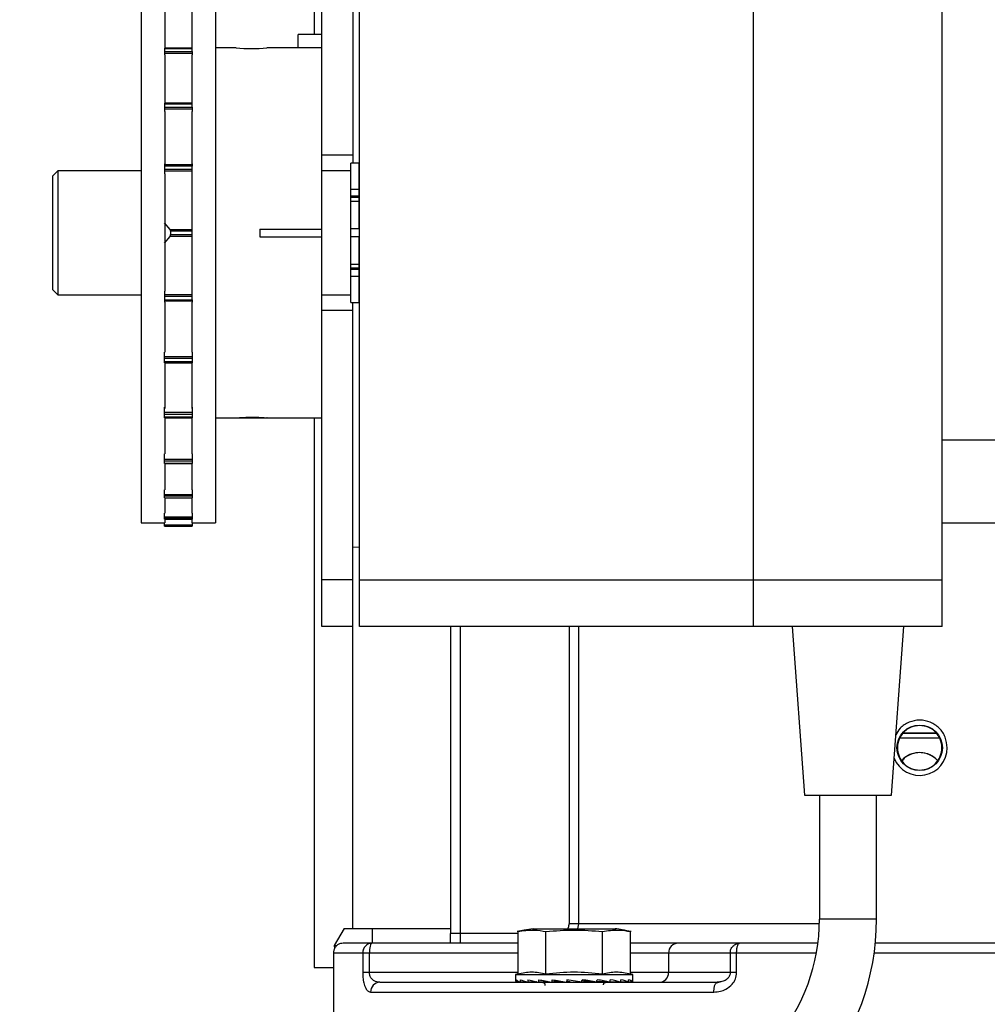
# Model space of a CAD drawing. Header units: inches. Extents: x 170 to 312, y 215 to 248.
# Tile 301 of 529: x 225.485 to 225.729, y 243.951 to 244.199. Entities that reach past the tile are written whole.
import ezdxf

# ---------------------------------------------------------------- set-up
doc = ezdxf.new("R2010")
doc.units = ezdxf.units.IN
doc.header["$LTSCALE"] = 0.25
doc.header["$MEASUREMENT"] = 0
doc.layers.add('ANNOTATIONS', color=1, linetype='Continuous')
doc.layers.add('MOTOR LH', color=7, linetype='Continuous')
doc.styles.add('ARIAL', font='arial.ttf', dxfattribs={"height": 0.09375})
doc.dimstyles.new('STANDARD$0', dxfattribs={"dimtxt": 0.09375, "dimasz": 0.09375, "dimexe": 0.03125, "dimexo": 0.046875, "dimgap": 0.09, "dimtad": 0, "dimtih": 1, "dimtoh": 1, "dimdec": 4, "dimzin": 0, "dimdsep": 46, "dimtxsty": 'ARIAL', "dimcen": 0.09, "dimadec": 0, "dimazin": 0, "dimtfac": 1, "dimtdec": 4, "dimtofl": 0, "dimtmove": 0, "dimatfit": 1, "dimfxl": 1, "dimtolj": 1, "dimtzin": 0, "dimarcsym": 0})

# ---------------------------------------------------------------- blocks, each defined once
blk = doc.blocks.new('*D52')
at = {"layer": 'ANNOTATIONS', "color": 0, "lineweight": -2, "transparency": 16777216}
for p, q in [((225.3564228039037, 244.3663487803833), (225.3564228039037, 244.9548308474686)), ((226.4423603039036, 243.5069737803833), (226.4423603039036, 244.9548308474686)), ((225.4501728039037, 244.9235808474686), (225.6142815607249, 244.9235808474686)), ((226.3486103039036, 244.9235808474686), (226.1845015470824, 244.9235808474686))]:
    blk.add_line(p, q, dxfattribs=at)
at = {"layer": 'ANNOTATIONS', "color": 0, "transparency": 16777216}
for points in [[(225.4501728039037, 244.9392058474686), (225.4501728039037, 244.9079558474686), (225.3564228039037, 244.9235808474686)], [(226.3486103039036, 244.9392058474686), (226.3486103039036, 244.9079558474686), (226.4423603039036, 244.9235808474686)]]:
    blk.add_solid(points, dxfattribs=at)
at = {"layer": 'defpoints', "color": 0, "transparency": 16777216}
for p in [(226.4423603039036, 244.9235808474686), (225.3564228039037, 244.3194737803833), (226.4423603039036, 243.4600987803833)]:
    blk.add_point(p, dxfattribs=at)
at = {"layer": 'ANNOTATIONS', "color": 0, "transparency": 16777216, "insert": (225.8993915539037, 244.9235808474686), "char_height": 0.09375, "attachment_point": 5, "style": 'ARIAL'}
blk.add_mtext('\\A1;16 1/8"', dxfattribs=at)
blk = doc.blocks.new('*D53')
at = {"layer": 'ANNOTATIONS', "color": 0, "lineweight": -2, "transparency": 16777216}
for p, q in [((225.2416729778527, 244.8967083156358), (225.2416729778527, 245.2347148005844)), ((226.4423603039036, 243.5069737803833), (226.4423603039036, 245.2347148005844)), ((225.3354229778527, 245.2034648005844), (225.5569066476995, 245.2034648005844)), ((226.3486103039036, 245.2034648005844), (226.1271266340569, 245.2034648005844))]:
    blk.add_line(p, q, dxfattribs=at)
at = {"layer": 'ANNOTATIONS', "color": 0, "transparency": 16777216}
for points in [[(225.3354229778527, 245.2190898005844), (225.3354229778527, 245.1878398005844), (225.2416729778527, 245.2034648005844)], [(226.3486103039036, 245.2190898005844), (226.3486103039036, 245.1878398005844), (226.4423603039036, 245.2034648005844)]]:
    blk.add_solid(points, dxfattribs=at)
at = {"layer": 'defpoints', "color": 0, "transparency": 16777216}
for p in [(226.4423603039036, 245.2034648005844), (225.2416729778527, 244.8498333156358), (226.4423603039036, 243.4600987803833)]:
    blk.add_point(p, dxfattribs=at)
at = {"layer": 'ANNOTATIONS', "color": 0, "transparency": 16777216, "insert": (225.8420166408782, 245.2034648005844), "char_height": 0.09375, "attachment_point": 5, "style": 'ARIAL'}
blk.add_mtext('\\A1;18 1/2"', dxfattribs=at)

msp = doc.modelspace()

# ---------------------------------------------------------------- linework, layer by layer
at = {"layer": 'MOTOR LH'}
for p, q in [((225.5688974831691, 244.4817523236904), (225.5688974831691, 244.1626300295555)), ((225.5610849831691, 244.0460362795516), (225.5610849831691, 244.4223891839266)), ((225.5155637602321, 244.4110362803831), (225.5155637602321, 244.0720607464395)), ((225.5215012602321, 244.4110362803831), (225.5215012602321, 244.1916194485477)), ((225.5283762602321, 244.4110362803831), (225.5283762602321, 244.1916194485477)), ((225.5343137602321, 244.3571147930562), (225.5343137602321, 244.0720607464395)), ((225.5705559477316, 244.0460362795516), (225.5705559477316, 244.2441612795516)), ((225.6698059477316, 244.0460362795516), (225.6698059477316, 244.2441612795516)), ((225.7173059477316, 244.0460362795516), (225.7173059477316, 244.2441612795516)), ((225.5591728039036, 244.2335362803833), (225.5591728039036, 244.1950579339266)), ((225.5610849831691, 244.1950579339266), (225.5551474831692, 244.1950579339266)), ((225.5551474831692, 244.1916662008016), (225.5551474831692, 244.1950579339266)), ((225.5283832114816, 244.1916352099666), (225.5214934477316, 244.1916352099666)), ((225.5214934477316, 244.1916352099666), (225.5214934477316, 244.189901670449)), ((225.5283832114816, 244.1914521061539), (225.5214934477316, 244.1914521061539)), ((225.5214934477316, 244.1907946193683), (225.5283832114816, 244.1907946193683)), ((225.5283832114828, 244.1902635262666), (225.5214934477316, 244.1902635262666)), ((225.5283832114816, 244.1907946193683), (225.5283832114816, 244.1916352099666)), ((225.5283832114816, 244.1907946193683), (225.5283832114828, 244.1902635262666)), ((225.5283832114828, 244.1902635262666), (225.5283832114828, 244.189901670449)), ((225.5394912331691, 244.1916662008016), (225.5343137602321, 244.1916662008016)), ((225.5610849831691, 244.1916662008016), (225.5472553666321, 244.1916662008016)), ((225.5215012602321, 244.189901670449), (225.5215012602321, 244.17778178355)), ((225.5283762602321, 244.189901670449), (225.5283762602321, 244.17778178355)), ((225.5283832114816, 244.1777819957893), (225.5214934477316, 244.1777819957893)), ((225.5214934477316, 244.1777819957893), (225.5214934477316, 244.1756443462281)), ((225.5283832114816, 244.1767482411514), (225.5283832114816, 244.1777819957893)), ((225.5283832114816, 244.1775059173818), (225.5214934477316, 244.1775059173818)), ((225.5214934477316, 244.1767482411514), (225.5283832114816, 244.1767482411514)), ((225.5283832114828, 244.1762192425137), (225.5214934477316, 244.1762192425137)), ((225.5215012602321, 244.1756443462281), (225.5215012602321, 244.1624996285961)), ((225.5283762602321, 244.1756443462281), (225.5283762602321, 244.1624996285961)), ((225.5283832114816, 244.1767482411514), (225.5283832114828, 244.1762192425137)), ((225.5283832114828, 244.1762192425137), (225.5283832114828, 244.1756443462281)), ((225.5688974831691, 244.1646300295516), (225.5610849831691, 244.1646300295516)), ((225.4946184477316, 244.1607144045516), (225.4933684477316, 244.1594644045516)), ((225.5155637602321, 244.1607144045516), (225.4946184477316, 244.1607144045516)), ((225.4946184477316, 244.1607144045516), (225.4946184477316, 244.1294831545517)), ((225.5214934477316, 244.1624996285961), (225.5214934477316, 244.1599875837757)), ((225.5214934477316, 244.1623052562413), (225.5283832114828, 244.1623052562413)), ((225.5283832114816, 244.1619346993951), (225.5214934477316, 244.1619346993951)), ((225.5214934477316, 244.1611148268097), (225.5283832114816, 244.1611148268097)), ((225.5283832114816, 244.1606144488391), (225.5214934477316, 244.1606144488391)), ((225.5283832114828, 244.1624996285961), (225.5283832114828, 244.1623052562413)), ((225.5283832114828, 244.1623052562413), (225.5283832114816, 244.1619346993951)), ((225.5283832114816, 244.1599875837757), (225.5283832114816, 244.1619346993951)), ((225.5683684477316, 244.1607144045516), (225.5610849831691, 244.1607144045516)), ((225.5704621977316, 244.1626300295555), (225.5683684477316, 244.1626300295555)), ((225.5683684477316, 244.1275675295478), (225.5683684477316, 244.1626300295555)), ((225.5704621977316, 244.1460987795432), (225.5704621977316, 244.1626300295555)), ((225.4933684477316, 244.1307331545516), (225.4933684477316, 244.1594644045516)), ((225.5215012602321, 244.1599875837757), (225.5215012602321, 244.1304176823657)), ((225.5283762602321, 244.1599875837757), (225.5283762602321, 244.1464686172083)), ((225.5705559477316, 244.1597237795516), (225.5704621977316, 244.1597237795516)), ((225.5704621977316, 244.1560550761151), (225.5683684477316, 244.1560550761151)), ((225.5704621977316, 244.1543102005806), (225.5683684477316, 244.1543102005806)), ((225.5704621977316, 244.1539763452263), (225.5683684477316, 244.1539763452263)), ((225.5704621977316, 244.153041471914), (225.5683684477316, 244.153041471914)), ((225.5228619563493, 244.1459659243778), (225.5214934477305, 244.1476611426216)), ((225.5228619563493, 244.1459659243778), (225.5283832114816, 244.1459659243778)), ((225.5229667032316, 244.145519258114), (225.5229667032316, 244.1446783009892)), ((225.5283832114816, 244.145519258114), (225.5229667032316, 244.145519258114)), ((225.5283832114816, 244.1437158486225), (225.5283832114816, 244.1464686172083)), ((225.5454599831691, 244.1460675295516), (225.5610849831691, 244.1460675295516)), ((225.5454599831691, 244.1460675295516), (225.5454599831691, 244.14413002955)), ((225.5704621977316, 244.1460987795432), (225.5683684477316, 244.1460987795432)), ((225.5214934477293, 244.1425364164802), (225.5228619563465, 244.1442316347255)), ((225.5283832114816, 244.1442316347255), (225.5228619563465, 244.1442316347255)), ((225.5229667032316, 244.1446783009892), (225.5283832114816, 244.1446783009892)), ((225.5283762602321, 244.1437158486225), (225.5283762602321, 244.1304176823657)), ((225.5454599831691, 244.14413002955), (225.5610849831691, 244.14413002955)), ((225.5704621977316, 244.1440987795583), (225.5683684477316, 244.1440987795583)), ((225.5704621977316, 244.1275675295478), (225.5704621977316, 244.1440987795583)), ((225.5704621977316, 244.1371560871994), (225.5683684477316, 244.1371560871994)), ((225.5704621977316, 244.1362212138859), (225.5683684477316, 244.1362212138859)), ((225.5704621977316, 244.1358873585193), (225.5683684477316, 244.1358873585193)), ((225.5704621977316, 244.1341424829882), (225.5683684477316, 244.1341424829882)), ((225.4933684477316, 244.1307331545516), (225.4946184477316, 244.1294831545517)), ((225.5704621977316, 244.1304737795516), (225.5705559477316, 244.1304737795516)), ((225.4946184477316, 244.1294831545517), (225.5155637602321, 244.1294831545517)), ((225.5214934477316, 244.1304176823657), (225.5214934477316, 244.127619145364)), ((225.5214934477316, 244.1295831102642), (225.5283832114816, 244.1295831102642)), ((225.5283832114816, 244.1290827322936), (225.5214934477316, 244.1290827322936)), ((225.5214934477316, 244.1282628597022), (225.5283832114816, 244.1282628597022)), ((225.5283832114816, 244.1282628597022), (225.5283832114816, 244.1304176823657)), ((225.5283832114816, 244.1282628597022), (225.5283832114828, 244.1278923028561)), ((225.5610849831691, 244.1294831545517), (225.5683684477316, 244.1294831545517)), ((225.5283832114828, 244.1278923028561), (225.5214934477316, 244.1278923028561)), ((225.5215012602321, 244.127619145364), (225.5215012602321, 244.115094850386)), ((225.5283762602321, 244.127619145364), (225.5283762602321, 244.115094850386)), ((225.5283832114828, 244.1278923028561), (225.5283832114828, 244.127619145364)), ((225.5688974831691, 244.1255675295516), (225.5610849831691, 244.1255675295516)), ((225.5683684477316, 244.1275675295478), (225.5704621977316, 244.1275675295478)), ((225.5688974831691, 243.9699413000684), (225.5688974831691, 244.1275675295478)), ((225.5214934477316, 244.1124155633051), (225.5214934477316, 244.115094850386)), ((225.5214934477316, 244.1139783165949), (225.5283832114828, 244.1139783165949)), ((225.5283832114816, 244.1134493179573), (225.5214934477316, 244.1134493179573)), ((225.5283832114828, 244.115094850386), (225.5283832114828, 244.1139783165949)), ((225.5283832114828, 244.1139783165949), (225.5283832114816, 244.1134493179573)), ((225.5283832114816, 244.1134493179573), (225.5283832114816, 244.1124155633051)), ((225.5214934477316, 244.1126916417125), (225.5283832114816, 244.1126916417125)), ((225.5214934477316, 244.1124155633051), (225.5283832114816, 244.1124155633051)), ((225.5215012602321, 244.1124157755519), (225.5215012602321, 244.1009153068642)), ((225.5283762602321, 244.1124157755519), (225.5283762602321, 244.1009153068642)), ((225.5214934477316, 244.0985623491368), (225.5214934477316, 244.1012199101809)), ((225.5283832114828, 244.1012199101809), (225.5283832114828, 244.0999340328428)), ((225.5214934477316, 244.0999340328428), (225.5283832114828, 244.0999340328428)), ((225.5283832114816, 244.0994029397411), (225.5214934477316, 244.0994029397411)), ((225.5214934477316, 244.0987454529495), (225.5283832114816, 244.0987454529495)), ((225.5214934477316, 244.0985623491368), (225.5283832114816, 244.0985623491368)), ((225.5215012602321, 244.0985781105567), (225.5215012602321, 244.0894578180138)), ((225.5283762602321, 244.0985781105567), (225.5283762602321, 244.0894578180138)), ((225.5283832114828, 244.0999340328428), (225.5283832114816, 244.0994029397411)), ((225.5283832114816, 244.0994029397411), (225.5283832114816, 244.0985623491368)), ((225.5343137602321, 244.0985313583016), (225.5394912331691, 244.0985313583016)), ((225.5399076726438, 244.0985313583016), (225.5468974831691, 244.0985313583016)), ((225.5472553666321, 244.0985313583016), (225.5610849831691, 244.0985313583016)), ((225.5591728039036, 244.0985313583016), (225.5591728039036, 243.9600987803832)), ((225.5214934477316, 244.0870179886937), (225.5214934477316, 244.0894578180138)), ((225.5283832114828, 244.0894578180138), (225.5283832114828, 244.088154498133)), ((225.5214934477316, 244.088154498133), (225.5283832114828, 244.088154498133)), ((225.5283832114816, 244.0876479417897), (225.5214934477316, 244.0876479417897)), ((225.5214934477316, 244.0871236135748), (225.5283832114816, 244.0871236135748)), ((225.5214934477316, 244.0870179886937), (225.5283832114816, 244.0870179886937)), ((225.5215012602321, 244.0870731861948), (225.5215012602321, 244.0803915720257)), ((225.5283762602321, 244.0870731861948), (225.5283762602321, 244.0803915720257)), ((225.5283832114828, 244.088154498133), (225.5283832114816, 244.0876479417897)), ((225.5283832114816, 244.0876479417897), (225.5283832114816, 244.0870179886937)), ((225.5214934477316, 244.078361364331), (225.5214934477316, 244.0803915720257)), ((225.5214934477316, 244.0792303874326), (225.5283832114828, 244.0792303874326)), ((225.5283832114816, 244.078773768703), (225.5214934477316, 244.078773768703)), ((225.5214934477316, 244.0784088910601), (225.5283832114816, 244.0784088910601)), ((225.5215012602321, 244.0784779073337), (225.5215012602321, 244.0744946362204)), ((225.5283762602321, 244.0784779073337), (225.5283762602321, 244.0744946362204)), ((225.5283832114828, 244.0803915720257), (225.5283832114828, 244.0792303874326)), ((225.5283832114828, 244.0792303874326), (225.5283832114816, 244.078773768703)), ((225.5283832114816, 244.078773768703), (225.5283832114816, 244.078361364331)), ((225.5214934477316, 244.078361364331), (225.5283832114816, 244.078361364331)), ((225.5214934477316, 244.0730265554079), (225.5214934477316, 244.0744946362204)), ((225.5214934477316, 244.0736091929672), (225.5283832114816, 244.0736091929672)), ((225.5283832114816, 244.0744946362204), (225.5283832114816, 244.0730265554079)), ((225.5155637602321, 244.0720607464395), (225.5214934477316, 244.0720607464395)), ((225.5283832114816, 244.0732254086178), (225.5214934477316, 244.0732254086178)), ((225.5214934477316, 244.0730382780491), (225.5283832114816, 244.0730382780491)), ((225.5214934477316, 244.0730265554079), (225.5283832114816, 244.0730265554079)), ((225.5214934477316, 244.0712810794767), (225.5214934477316, 244.0721038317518)), ((225.5214934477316, 244.0715727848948), (225.5283832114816, 244.0715727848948)), ((225.5283832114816, 244.0712810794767), (225.5214934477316, 244.0712810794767)), ((225.5214934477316, 244.0712798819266), (225.5283832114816, 244.0712798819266)), ((225.5215012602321, 244.0730265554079), (225.5215012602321, 244.0721038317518)), ((225.5283762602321, 244.0730265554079), (225.5283762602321, 244.0721038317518)), ((225.5283832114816, 244.0721038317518), (225.5283832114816, 244.0712810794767)), ((225.5283832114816, 244.0720607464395), (225.5343137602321, 244.0720607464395)), ((225.7173059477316, 244.0720574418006), (225.7682085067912, 244.0720574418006)), ((225.5705559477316, 244.0659074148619), (225.5688974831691, 244.0659363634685)), ((225.5688974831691, 244.0577550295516), (225.5610849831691, 244.0577550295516)), ((225.5705559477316, 244.0577550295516), (225.7173059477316, 244.0577550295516)), ((225.5688974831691, 244.0460362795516), (225.5610849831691, 244.0460362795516)), ((225.7173059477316, 244.0460362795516), (225.5705559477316, 244.0460362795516)), ((225.5935037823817, 244.0460362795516), (225.5935037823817, 243.9687109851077)), ((225.595964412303, 243.9662503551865), (225.595964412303, 244.0460362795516)), ((225.6233394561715, 244.0460362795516), (225.6233394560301, 243.971171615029)), ((225.6257915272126, 243.971171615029), (225.6257915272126, 244.0460362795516)), ((225.6794934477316, 244.0460362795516), (225.6826184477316, 244.0035362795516)), ((225.7044934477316, 244.0035362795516), (225.7076184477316, 244.0460362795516)), ((225.711613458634, 244.019154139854), (225.7073983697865, 244.0191540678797)), ((225.7074272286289, 244.0191536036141), (225.7158507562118, 244.0191537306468)), ((225.7157703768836, 244.0191541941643), (225.711613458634, 244.019154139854)), ((225.6826184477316, 244.0035362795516), (225.7044934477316, 244.0035362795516)), ((225.6863684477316, 244.0035362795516), (225.6863684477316, 243.9722862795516)), ((225.7007434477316, 243.9722862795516), (225.7007434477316, 244.0035362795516)), ((225.7007434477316, 243.9722862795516), (225.6863684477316, 243.9722862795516)), ((225.56668291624, 243.9699413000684), (225.5642014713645, 243.965643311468)), ((225.56668291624, 243.9699413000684), (225.5935037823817, 243.9699413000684)), ((225.5738187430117, 243.9662503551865), (225.5738187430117, 243.9699413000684)), ((225.6141607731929, 243.969881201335), (225.6350761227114, 243.969881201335)), ((225.6863553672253, 243.971171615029), (225.6233394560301, 243.971171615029)), ((225.6255427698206, 243.969881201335), (225.62579152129, 243.9711716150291)), ((225.6104119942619, 243.9687109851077), (225.5935037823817, 243.9687109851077)), ((225.6104119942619, 243.9691989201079), (225.6104119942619, 243.9585256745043)), ((225.617515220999, 243.9585256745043), (225.617515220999, 243.9691989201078)), ((225.6317216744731, 243.9585256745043), (225.6317216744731, 243.9691989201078)), ((225.6388249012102, 243.9585256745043), (225.6388249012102, 243.9691989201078)), ((225.5642014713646, 243.965643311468), (225.5642449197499, 243.964814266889)), ((225.5642014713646, 243.965643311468), (225.5647740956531, 243.965643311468)), ((225.6104119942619, 243.9662503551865), (225.5736948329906, 243.9662503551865)), ((225.6662851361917, 243.9662503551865), (225.650763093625, 243.9662503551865)), ((225.5639762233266, 243.9637897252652), (225.5639762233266, 243.947795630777)), ((225.5713572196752, 243.9637897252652), (225.5639762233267, 243.9637897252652)), ((225.5713572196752, 243.9637897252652), (225.5713572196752, 243.9588684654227)), ((225.5730579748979, 243.9588684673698), (225.5730579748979, 243.9637897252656)), ((225.6104119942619, 243.9637897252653), (225.5730579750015, 243.9637897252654)), ((225.6639083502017, 243.963789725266), (225.6388249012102, 243.9637897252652)), ((225.6483863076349, 243.9637897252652), (225.6483863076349, 243.9588684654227)), ((225.6639083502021, 243.963789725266), (225.6639083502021, 243.9588684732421)), ((225.6655168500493, 243.9588684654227), (225.6655168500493, 243.9637897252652)), ((225.6856023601, 243.9637897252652), (225.6655168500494, 243.9637897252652)), ((225.7577111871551, 243.9637897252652), (225.7001573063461, 243.9637897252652)), ((225.5591728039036, 243.9600987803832), (225.5639762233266, 243.9600987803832)), ((225.6104119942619, 243.9588684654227), (225.5713572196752, 243.9588684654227)), ((225.6104119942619, 243.9585256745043), (225.6098546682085, 243.9583763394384)), ((225.6098546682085, 243.9583763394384), (225.6098546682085, 243.9567538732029)), ((225.6098546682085, 243.9583763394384), (225.6393822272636, 243.9583763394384)), ((225.6228075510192, 243.9570722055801), (225.6226532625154, 243.9564218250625)), ((225.6265073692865, 243.9564218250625), (225.6228075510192, 243.9570722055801)), ((225.6655168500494, 243.95886846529), (225.6388249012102, 243.9588684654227)), ((225.6393822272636, 243.9583763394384), (225.6388249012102, 243.9585256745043)), ((225.6393822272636, 243.9567538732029), (225.6393822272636, 243.9583763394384)), ((225.5756723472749, 243.9564078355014), (225.5752064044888, 243.9564827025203)), ((225.6108768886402, 243.9564625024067), (225.609976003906, 243.9564218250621)), ((225.6108801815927, 243.9564609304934), (225.6099860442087, 243.9564218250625)), ((225.6126024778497, 243.9565040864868), (225.6109638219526, 243.9564218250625)), ((225.6126290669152, 243.9564960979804), (225.6109932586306, 243.9564218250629)), ((225.6150196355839, 243.9565526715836), (225.612882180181, 243.9564218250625)), ((225.6151074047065, 243.9565324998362), (225.6129290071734, 243.9564218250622)), ((225.6179061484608, 243.9566199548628), (225.6156003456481, 243.9564218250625)), ((225.6166214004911, 243.9564818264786), (225.6156613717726, 243.9564218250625)), ((225.6207169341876, 243.9567120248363), (225.6189330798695, 243.9564218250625)), ((225.6207293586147, 243.956766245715), (225.6207169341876, 243.9567120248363)), ((225.6207169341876, 243.9567120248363), (225.6215317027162, 243.9565687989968)), ((225.6235656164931, 243.9565687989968), (225.6227221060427, 243.9567120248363)), ((225.6277051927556, 243.9565687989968), (225.6265903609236, 243.9567716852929)), ((225.6302327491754, 243.9564218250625), (225.6269746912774, 243.9567120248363)), ((225.6269746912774, 243.9567120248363), (225.6277051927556, 243.9565687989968)), ((225.6335755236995, 243.9564218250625), (225.630278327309, 243.9566278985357)), ((225.6310176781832, 243.9565687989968), (225.6309484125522, 243.9565860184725)), ((225.6309711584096, 243.9565845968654), (225.6310176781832, 243.9565687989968)), ((225.633636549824, 243.9564218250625), (225.6335765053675, 243.9564269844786)), ((225.6363078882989, 243.9564218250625), (225.63360165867, 243.9565593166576)), ((225.6363547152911, 243.9564218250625), (225.6363083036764, 243.956424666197)), ((225.6382436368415, 243.9564218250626), (225.6363206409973, 243.9565091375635)), ((225.6382730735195, 243.9564218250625), (225.6382437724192, 243.9564232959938)), ((225.6392508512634, 243.9564218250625), (225.6382476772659, 243.9564656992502)), ((225.639260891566, 243.9564218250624), (225.6392508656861, 243.9564222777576)), ((225.6603425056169, 243.9562350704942), (225.660660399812, 243.9564078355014)), ((225.6612774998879, 243.9564529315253), (225.6603433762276, 243.9562360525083)), ((225.6612576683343, 243.95653548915), (225.6606603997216, 243.9564078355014)), ((225.5733682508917, 243.9539472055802), (225.6597967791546, 243.9539472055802))]:
    msp.add_line(p, q, dxfattribs=at)
at = {"layer": 'MOTOR LH', "flags": 128}
msp.add_lwpolyline([(225.7066139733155, 244.0179232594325), (225.7077806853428, 244.0179232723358), (225.7116134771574, 244.0179233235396), (225.715446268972, 244.0179233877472), (225.7166804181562, 244.017923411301)], dxfattribs=at)
at = {"layer": 'MOTOR LH'}
msp.add_circle((225.7116140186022, 244.0154629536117), 0.005720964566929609, dxfattribs=at)
for centre, radius, start, end in [((225.5433973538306, 244.2381446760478), 0.04664232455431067, 265.1960656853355, 274.7446324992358), ((225.7116225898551, 244.0154513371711), 0.006942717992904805, 201.8674819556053, 0.09586639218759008), ((225.7116136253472, 244.0080807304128), 0.006151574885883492, 42.88605963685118, 136.9480248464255), ((225.6388684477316, 243.9722862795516), 0.04750000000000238, 281.0649924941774, 0), ((225.6388684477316, 243.9722862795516), 0.06187500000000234, 281.0649924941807, 0), ((225.6508057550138, 243.9638309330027), 0.002419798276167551, 91.01018510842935, 180.9757604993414), ((225.6459668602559, 243.9588272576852), 0.002419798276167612, 271.0101851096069, 0.9757604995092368), ((225.5757532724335, 243.9540229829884), 0.002386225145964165, 91.94347944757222, 181.8198013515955)]:
    msp.add_arc(centre, radius, start, end, dxfattribs=at)
for centre, major_axis, ratio, start_param, end_param in [((225.6246184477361, 243.9647057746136), (0.004031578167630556, 0.06222774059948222), 0.2282368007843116, 1.708549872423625, 1.719086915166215), ((225.6246184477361, 243.9567538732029), (0.01476331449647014, -0.0006915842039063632), 0.1694362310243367, 3.288361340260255, 3.539623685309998), ((225.6246184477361, 243.9647057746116), (0.007699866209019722, 0.06221501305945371), 0.202473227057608, 1.718817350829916, 1.729354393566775), ((225.6246184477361, 243.9567538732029), (0.01476241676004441, -0.001328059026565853), 0.1510418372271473, 3.555810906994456, 3.807073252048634), ((225.6246184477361, 243.9647057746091), (0.01072885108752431, 0.06220995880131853), 0.1630291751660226, 1.721872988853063, 1.732410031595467), ((225.6246184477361, 243.956753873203), (0.01476201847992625, -0.001863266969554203), 0.1223802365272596, 3.819468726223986, 4.070731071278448), ((225.6246184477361, 243.9647057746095), (0.01295703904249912, 0.06221708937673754), 0.1137473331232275, 1.717448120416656, 1.727985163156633), ((225.6246184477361, 243.956753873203), (0.01476249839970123, -0.002264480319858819), 0.08588791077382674, 4.078996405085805, 4.330258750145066), ((225.6246184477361, 243.9647057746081), (0.01431068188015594, 0.06222894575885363), 0.05832561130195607, 1.707176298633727, 1.717713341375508), ((225.6246184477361, 243.956753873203), (0.01476336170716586, -0.002511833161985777), 0.04421959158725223, 4.335145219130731, 4.586407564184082), ((225.6246184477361, 243.9647057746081), (0.01431068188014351, 0.06222894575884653), 0.05832561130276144, 4.592296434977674, 4.602833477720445), ((225.6246184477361, 243.956753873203), (0.01476336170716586, -0.002511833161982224), 0.04421959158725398, 1.188225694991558, 1.439488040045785), ((225.6246184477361, 243.964705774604), (0.0129570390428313, 0.06221708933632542), 0.1137473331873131, 4.602568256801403, 4.613105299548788), ((225.6246184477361, 243.9567538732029), (0.01476249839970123, -0.002264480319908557), 0.08588791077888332, 0.9320768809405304, 1.183339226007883), ((225.6246184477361, 243.9647057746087), (0.01072885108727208, 0.0622099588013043), 0.1630291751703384, 4.606993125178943, 4.617530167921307), ((225.6246184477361, 243.956753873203), (0.01476201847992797, -0.001863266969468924), 0.1223802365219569, 0.672549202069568, 0.9238115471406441), ((225.6246184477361, 243.9647057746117), (0.007699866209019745, 0.06221501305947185), 0.202473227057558, 4.603937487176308, 4.614474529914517), ((225.6246184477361, 243.9567538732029), (0.0147624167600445, -0.001328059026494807), 0.1510418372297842, 0.4088913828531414, 0.6601537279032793), ((225.6246184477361, 243.9647057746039), (0.004031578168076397, 0.06222774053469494), 0.2282368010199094, 4.59367000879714, 4.604207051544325), ((225.6246184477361, 243.9567538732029), (0.01476331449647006, -0.0006915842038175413), 0.1694362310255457, 0.1414418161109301, 0.3927041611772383), ((225.6246184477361, 243.9647057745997), (0, 0.06223454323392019), 0.2372280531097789, 4.578884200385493, 4.58942124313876), ((225.6246184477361, 243.9567538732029), (0.01476377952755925, 0), 0.1757871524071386, 6.154890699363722, 6.40615304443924), ((225.6246184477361, 243.9567538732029), (0.01476377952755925, 0), 0.175787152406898, 3.141592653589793, 3.269887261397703), ((225.6246184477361, 243.956753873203), (0.01476201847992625, 0.001863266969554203), 0.1223802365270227, 5.354046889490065, 5.404737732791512), ((225.6246184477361, 243.9567538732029), (0.01476241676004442, 0.001328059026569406), 0.1510418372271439, 5.617704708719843, 5.649603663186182)]:
    msp.add_ellipse(centre, major_axis=major_axis, ratio=ratio, start_param=start_param, end_param=end_param, dxfattribs=at)
for points, knots in [([(225.5229667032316, 244.145519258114), (225.5229649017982, 244.1455721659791), (225.5229613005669, 244.1456779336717), (225.5229332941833, 244.1458185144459), (225.5228982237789, 244.1459144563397), (225.5228718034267, 244.1459519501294), (225.5228619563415, 244.1459659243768)], [0, 0, 0, 0, 0.2753237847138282, 0.5503975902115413, 0.8324294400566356, 0.9999999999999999, 0.9999999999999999, 0.9999999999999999, 0.9999999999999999]), ([(225.5228619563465, 244.1442316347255), (225.5228795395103, 244.1442592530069), (225.5229147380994, 244.1443145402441), (225.5229509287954, 244.1444549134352), (225.5229654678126, 244.1445839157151), (225.5229664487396, 244.1446588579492), (225.5229667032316, 244.1446783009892)], [0, 0, 0, 0, 0.3037403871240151, 0.6080380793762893, 0.8983092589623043, 1, 1, 1, 1]), ([(225.5394912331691, 244.0985313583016), (225.5395342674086, 244.0985350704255), (225.5396203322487, 244.0985424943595), (225.5402910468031, 244.098594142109), (225.5412800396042, 244.0986517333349), (225.5425171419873, 244.0986933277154), (225.5438509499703, 244.0986995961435), (225.5451300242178, 244.098668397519), (225.5462228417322, 244.0986125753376), (225.5469689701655, 244.0985594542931), (225.5473244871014, 244.098529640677), (225.5472689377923, 244.0985342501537), (225.5472553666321, 244.0985353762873)], [0, 0, 0, 0, 0.107114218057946, 0.2142193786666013, 0.321559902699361, 0.4290573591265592, 0.5362978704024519, 0.6432683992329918, 0.7503771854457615, 0.8578162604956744, 0.9652633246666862, 1, 1, 1, 1]), ([(225.7173059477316, 244.0929727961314), (225.7205642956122, 244.0929727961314), (225.7289869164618, 244.0929727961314), (225.742097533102, 244.0929727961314), (225.7562277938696, 244.0929727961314), (225.7643526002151, 244.0929727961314), (225.7684150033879, 244.0929727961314)], [0, 0, 0, 0, 0.1737677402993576, 0.4491784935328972, 0.7245892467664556, 1, 1, 1, 1]), ([(225.7185652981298, 244.0154629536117), (225.7184608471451, 244.0163727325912), (225.7182519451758, 244.0181922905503), (225.716643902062, 244.0205064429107), (225.7143483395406, 244.0220514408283), (225.7116076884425, 244.022598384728), (225.7089050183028, 244.0220404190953), (225.7067195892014, 244.0206890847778), (225.705939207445, 244.0193241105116), (225.7056122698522, 244.0187522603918)], [0, 0, 0, 0, 0.148787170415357, 0.2975743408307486, 0.4463615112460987, 0.5951486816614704, 0.7439358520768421, 0.892723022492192, 1, 1, 1, 1]), ([(225.7116140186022, 244.0210751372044), (225.7108774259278, 244.0209952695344), (225.709894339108, 244.0208886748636), (225.7085798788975, 244.0202245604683), (225.707414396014, 244.0193313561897), (225.7062555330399, 244.0176667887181), (225.7060871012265, 244.0161981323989), (225.7060027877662, 244.0154629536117)], [0, 0, 0, 0, 0.2500023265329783, 0.3336633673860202, 0.5005103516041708, 0.7499658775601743, 1, 1, 1, 1]), ([(225.7172252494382, 244.0154629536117), (225.7171405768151, 244.0161993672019), (225.7169714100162, 244.0176706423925), (225.7156735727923, 244.0195244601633), (225.7138204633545, 244.0208216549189), (225.7123499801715, 244.0209905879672), (225.7116140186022, 244.0210751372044)], [0, 0, 0, 0, 0.2503308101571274, 0.5001340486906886, 0.7498222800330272, 0.9999999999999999, 0.9999999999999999, 0.9999999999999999, 0.9999999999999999]), ([(225.7060027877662, 244.0154629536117), (225.7060873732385, 244.0147260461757), (225.7062564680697, 244.0132528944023), (225.7075548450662, 244.0113990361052), (225.7094081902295, 244.0101021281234), (225.7108787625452, 244.0099332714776), (225.7116140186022, 244.009848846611)], [0, 0, 0, 0, 0.2503776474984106, 0.5005299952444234, 0.7502752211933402, 0.9999999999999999, 0.9999999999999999, 0.9999999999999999, 0.9999999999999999]), ([(225.7160665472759, 244.0122187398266), (225.715745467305, 244.0125610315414), (225.7149432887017, 244.0134162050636), (225.7133355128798, 244.0140712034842), (225.7114561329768, 244.0143212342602), (225.7096231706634, 244.0139970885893), (225.7080625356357, 244.0132548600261), (225.7074013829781, 244.0124827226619), (225.7071676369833, 244.012209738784)], [0, 0, 0, 0, 0.140068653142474, 0.3499442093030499, 0.4998873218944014, 0.696409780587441, 0.8926677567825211, 1, 1, 1, 1]), ([(225.7116140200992, 244.009848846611), (225.7123495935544, 244.0099333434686), (225.7138205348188, 244.0101023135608), (225.7156737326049, 244.0113996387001), (225.7169716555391, 244.0132533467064), (225.717140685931, 244.0147261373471), (225.7172252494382, 244.0154629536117)], [0, 0, 0, 0, 0.2498310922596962, 0.4995923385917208, 0.749653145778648, 1, 1, 1, 1]), ([(225.614306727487, 243.9699034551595), (225.6135497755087, 243.9697824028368), (225.6121980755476, 243.9695662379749), (225.6108574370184, 243.96928990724), (225.6102675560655, 243.9691683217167)], [0, 0, 0, 0, 0.5599999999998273, 1, 1, 1, 1]), ([(225.6104119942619, 243.9691989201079), (225.6117824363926, 243.9694034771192), (225.6141516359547, 243.9697571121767), (225.6165177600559, 243.9693644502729), (225.617515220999, 243.9691989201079)], [0, 0, 0, 0, 0.5784409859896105, 1, 1, 1, 1]), ([(225.6229176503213, 243.969881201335), (225.6230031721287, 243.9699940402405), (225.6232847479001, 243.9703655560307), (225.6233169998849, 243.9708407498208), (225.623339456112, 243.971171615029)], [0, 0, 0, 0, 0.3037257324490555, 0.9999999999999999, 0.9999999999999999, 0.9999999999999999, 0.9999999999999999]), ([(225.6317216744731, 243.9691989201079), (225.6330921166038, 243.9694034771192), (225.635461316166, 243.9697571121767), (225.6378274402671, 243.9693644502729), (225.6388249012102, 243.9691989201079)], [0, 0, 0, 0, 0.5784409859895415, 1, 1, 1, 1]), ([(225.6389693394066, 243.9691683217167), (225.6382182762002, 243.9693217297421), (225.6368770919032, 243.9695956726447), (225.6355250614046, 243.9698094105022), (225.6349301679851, 243.9699034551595)], [0, 0, 0, 0, 0.559999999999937, 1, 1, 1, 1]), ([(225.5664368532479, 243.9662503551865), (225.5661991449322, 243.9662302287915), (225.5657052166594, 243.9661884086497), (225.5650116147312, 243.9658440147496), (225.5644136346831, 243.9652720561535), (225.564013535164, 243.9645008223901), (225.5639912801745, 243.9639197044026), (225.5639806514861, 243.9636421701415)], [0, 0, 0, 0, 0.1779670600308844, 0.369793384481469, 0.567182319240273, 0.7932920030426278, 1, 1, 1, 1]), ([(225.5736948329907, 243.9662503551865), (225.5722505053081, 243.9662503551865), (225.5693609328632, 243.9662503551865), (225.5669235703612, 243.9662503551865), (225.5665990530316, 243.9662503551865), (225.5664368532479, 243.9662503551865)], [0, 0, 0, 0, 0.3332729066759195, 0.6667574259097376, 1, 1, 1, 1]), ([(225.5736948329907, 243.9662503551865), (225.5734007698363, 243.9662174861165), (225.5729484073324, 243.9661669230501), (225.5724041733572, 243.9658600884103), (225.5720296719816, 243.9655425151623), (225.5717279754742, 243.965148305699), (225.5714364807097, 243.9645754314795), (225.5713884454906, 243.964099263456), (225.5713572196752, 243.9637897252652)], [0, 0, 0, 0, 0.2394568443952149, 0.3683606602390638, 0.5000000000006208, 0.6316393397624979, 0.7605431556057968, 1, 1, 1, 1]), ([(225.6507630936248, 243.9662503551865), (225.6499733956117, 243.9662503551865), (225.6483939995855, 243.9662503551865), (225.6441907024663, 243.9662503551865), (225.6405356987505, 243.9662503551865), (225.6388249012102, 243.9662503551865)], [0, 0, 0, 0, 0.3472286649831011, 0.694457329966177, 1, 1, 1, 1]), ([(225.6655168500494, 243.9637897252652), (225.665527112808, 243.964099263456), (225.6655429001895, 243.9645754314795), (225.6656387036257, 243.965148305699), (225.6657378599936, 243.9655425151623), (225.665860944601, 243.9658600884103), (225.6660398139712, 243.9661669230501), (225.6661884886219, 243.9662174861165), (225.6662851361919, 243.9662503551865)], [0, 0, 0, 0, 0.2394568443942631, 0.3683606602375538, 0.4999999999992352, 0.6316393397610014, 0.7605431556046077, 1, 1, 1, 1]), ([(225.6857841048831, 243.9662503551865), (225.6842207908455, 243.9662503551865), (225.6775897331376, 243.9662503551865), (225.6711821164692, 243.9662503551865), (225.6662851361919, 243.9662503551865)], [0, 0, 0, 0, 0.2357563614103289, 1, 1, 1, 1]), ([(225.7569429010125, 243.9662503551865), (225.7520286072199, 243.9662503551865), (225.7421969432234, 243.9662503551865), (225.726976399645, 243.9662503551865), (225.7129514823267, 243.9662503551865), (225.7040738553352, 243.9662503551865), (225.7003057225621, 243.9662503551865)], [0, 0, 0, 0, 0.2675275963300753, 0.5352226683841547, 0.8027240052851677, 1, 1, 1, 1]), ([(225.5713572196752, 243.9588684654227), (225.571377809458, 243.9583204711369), (225.5714182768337, 243.9572434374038), (225.5717426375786, 243.9557333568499), (225.5722016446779, 243.9547007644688), (225.5727727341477, 243.954062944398), (225.5731572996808, 243.9539882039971), (225.5733682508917, 243.9539472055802)], [0, 0, 0, 0, 0.1895627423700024, 0.3725686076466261, 0.6161257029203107, 0.7894279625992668, 1, 1, 1, 1]), ([(225.5756723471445, 243.9564078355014), (225.575190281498, 243.9564681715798), (225.5744272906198, 243.9565636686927), (225.5735849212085, 243.9572695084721), (225.5732148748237, 243.9579382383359), (225.5730770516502, 243.9584743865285), (225.5730642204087, 243.9587394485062), (225.5730579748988, 243.9588684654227)], [0, 0, 0, 0, 0.4261691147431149, 0.6745204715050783, 0.8496999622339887, 0.9268425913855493, 1, 1, 1, 1]), ([(225.6104119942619, 243.9585256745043), (225.6115844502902, 243.9587790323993), (225.613952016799, 243.959290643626), (225.6163199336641, 243.9587822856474), (225.617515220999, 243.9585256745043)], [0, 0, 0, 0, 0.4952156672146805, 1, 1, 1, 1]), ([(225.617515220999, 243.9585256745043), (225.6198601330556, 243.9587790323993), (225.6245952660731, 243.959290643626), (225.6293310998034, 243.9587822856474), (225.6317216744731, 243.9585256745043)], [0, 0, 0, 0, 0.4952156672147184, 0.9999999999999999, 0.9999999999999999, 0.9999999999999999, 0.9999999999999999]), ([(225.6317216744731, 243.9585256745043), (225.6328941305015, 243.9587790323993), (225.6352616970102, 243.959290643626), (225.6376296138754, 243.9587822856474), (225.6388249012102, 243.9585256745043)], [0, 0, 0, 0, 0.4952156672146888, 1, 1, 1, 1]), ([(225.6597967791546, 243.9539472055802), (225.6603658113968, 243.9539882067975), (225.6614031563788, 243.9540629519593), (225.6630144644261, 243.9547008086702), (225.6643542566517, 243.9557334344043), (225.6653304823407, 243.9572435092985), (225.6654540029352, 243.9583204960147), (225.6655168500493, 243.9588684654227)], [0, 0, 0, 0, 0.2105791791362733, 0.3838855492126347, 0.6274475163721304, 0.8104457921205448, 1, 1, 1, 1]), ([(225.6639083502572, 243.9588684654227), (225.6639004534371, 243.9587394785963), (225.663884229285, 243.9584744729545), (225.6637066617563, 243.9579379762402), (225.6632273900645, 243.9572731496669), (225.6623521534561, 243.9566667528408), (225.6616358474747, 243.9565808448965), (225.6612576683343, 243.95653548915)], [0, 0, 0, 0, 0.08589759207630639, 0.1764780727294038, 0.3821815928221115, 0.6738181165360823, 0.9999999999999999, 0.9999999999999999, 0.9999999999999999, 0.9999999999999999]), ([(225.6166214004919, 243.9564078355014), (225.6166699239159, 243.9564044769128), (225.6167735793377, 243.9563973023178), (225.6169250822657, 243.9563360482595), (225.6170620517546, 243.9562335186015), (225.6171654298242, 243.9560962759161), (225.6172247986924, 243.9559423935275), (225.617243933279, 243.9557887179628), (225.6172269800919, 243.9556922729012), (225.6172189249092, 243.9556464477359)], [0, 0, 0, 0, 0.1307696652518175, 0.2793493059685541, 0.4337018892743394, 0.5880544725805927, 0.736634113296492, 0.8748636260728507, 1, 1, 1, 1]), ([(225.6320005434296, 243.9557856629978), (225.6320035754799, 243.9558365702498), (225.6320098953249, 243.9559426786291), (225.6320721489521, 243.956096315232), (225.6321746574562, 243.9562335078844), (225.6323118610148, 243.9563360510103), (225.6324633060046, 243.9563973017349), (225.6325669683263, 243.956404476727), (225.6326154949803, 243.9564078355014)], [0, 0, 0, 0, 0.1568376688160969, 0.3269041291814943, 0.5035783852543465, 0.6802526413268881, 0.8503191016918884, 1, 1, 1, 1]), ([(225.6597967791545, 243.9539472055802), (225.6598083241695, 243.9542566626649), (225.6598260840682, 243.9547327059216), (225.6599337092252, 243.9553061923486), (225.6600453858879, 243.9556984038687), (225.6601829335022, 243.9560234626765), (225.6602896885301, 243.9561650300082), (225.6603425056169, 243.9562350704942)], [0, 0, 0, 0, 0.3148497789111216, 0.4843389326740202, 0.6574248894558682, 0.8305108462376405, 1, 1, 1, 1])]:
    msp.add_open_spline(points, degree=3, knots=knots, dxfattribs=at)
for points in [[(225.617515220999, 243.9691989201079), (225.6198829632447, 243.9693855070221), (225.6246184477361, 243.9697586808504), (225.6293539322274, 243.9693855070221), (225.6317216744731, 243.9691989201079)], [(225.5935037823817, 243.9662503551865), (225.5935037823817, 243.9666387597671), (225.5935037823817, 243.9674155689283), (225.5935037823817, 243.9682791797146), (225.5935037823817, 243.9687109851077)], [(225.5736948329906, 243.9662503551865), (225.5736113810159, 243.9662133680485), (225.5734444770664, 243.9661393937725), (225.5732339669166, 243.9655703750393), (225.5730866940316, 243.9647570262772), (225.5730675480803, 243.964112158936), (225.5730579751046, 243.9637897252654)], [(225.6639083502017, 243.963789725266), (225.6639440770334, 243.9641121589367), (225.6640155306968, 243.9647570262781), (225.6645651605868, 243.9655703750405), (225.6653507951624, 243.9661393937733), (225.665973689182, 243.9662133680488), (225.6662851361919, 243.9662503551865)], [(225.5730579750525, 243.9637897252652), (225.5728652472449, 243.9637897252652), (225.5724797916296, 243.9637897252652), (225.5719888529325, 243.9637897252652), (225.5715892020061, 243.9637897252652), (225.5714345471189, 243.9637897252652), (225.5713572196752, 243.9637897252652)], [(225.6655168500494, 243.9637897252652), (225.6653281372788, 243.9637897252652), (225.6649507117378, 243.9637897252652), (225.6644813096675, 243.9637897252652), (225.6641084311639, 243.9637897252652), (225.663975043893, 243.9637897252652), (225.6639083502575, 243.9637897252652)], [(225.575672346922, 243.9564078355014), (225.5776335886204, 243.9564078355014), (225.5815560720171, 243.9564078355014), (225.5893333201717, 243.9564078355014), (225.5983900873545, 243.9564078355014), (225.6087651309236, 243.9564078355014), (225.6202989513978, 243.9564078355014), (225.6328846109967, 243.9564078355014), (225.646323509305, 243.9564078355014), (225.6558814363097, 243.9564078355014), (225.660660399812, 243.9564078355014)]]:
    msp.add_open_spline(points, degree=3, dxfattribs=at)

# ---------------------------------------------------------------- dimensions: what is measured, and where the dimension line sits
at = {"layer": 'ANNOTATIONS'}
for base, p1, text, picture, middle in [((226.4423603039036, 245.2034648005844), (225.2416729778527, 244.8498333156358), '18 1/2"', '*D53', (225.8420166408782, 245.2034648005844)), ((226.4423603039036, 244.9235808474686), (225.3564228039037, 244.3194737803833), '16 1/8"', '*D52', (225.8993915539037, 244.9235808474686))]:
    dim = msp.add_linear_dim(base=base, p1=p1, p2=(226.4423603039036, 243.4600987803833), text=text, dimstyle='STANDARD$0', override={"dimtxsty": 'ARIAL'}, dxfattribs=at)
    dim.commit()
    dim.dimension.update_dxf_attribs({"geometry": picture, "text_midpoint": middle})

doc.saveas('drawing.dxf')
